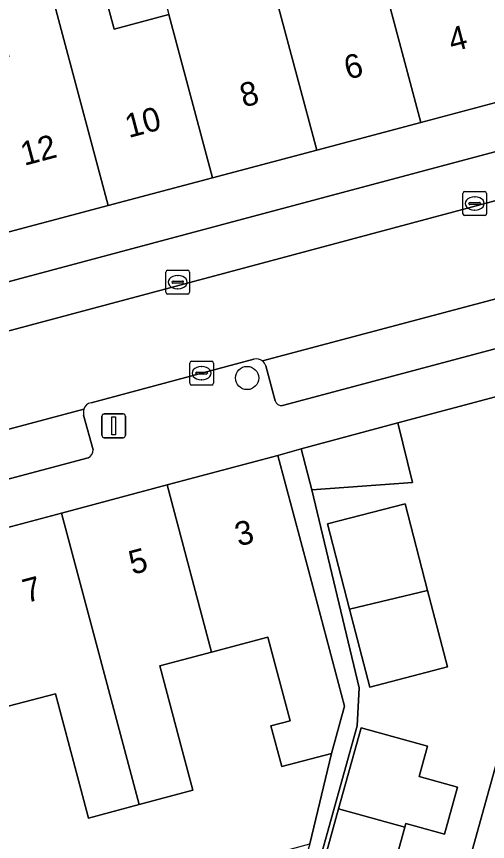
# Model space of a CAD drawing. Extents: x 162542 to 163147, y 380779 to 381521.
# Drawn here: x 163072.46 to 163092.26, y 381118.17 to 381152.86 of the extents above; entities that cross this region are included whole.
import ezdxf

# ---------------------------------------------------------------- set-up
doc = ezdxf.new("R2010")
doc.units = 0
for name, color, linetype in [('IMGEO_Boom', 7, 'Continuous'), ('IMGEO_Erf', 7, 'Continuous'), ('IMGEO_Kolk', 7, 'Continuous'), ('IMGEO_Lichtmast', 7, 'Continuous'), ('IMGEO_Muur', 7, 'Continuous'), ('IMGEO_Pand', 7, 'Continuous'), ('IMGEO_Pand_nummerreeks', 7, 'Continuous'), ('IMGEO_Parkeervlak_open', 7, 'Continuous'), ('IMGEO_Rijbaan_lokaal_open', 7, 'Continuous'), ('IMGEO_Voetpad_open', 7, 'Continuous')]:
    doc.layers.add(name, color=color, linetype=linetype)

msp = doc.modelspace()

# ---------------------------------------------------------------- linework, layer by layer
at = {"layer": 'IMGEO_Boom'}
msp.add_circle((163082.151, 381137.661), 0.489, dxfattribs=at)
at = {"layer": 'IMGEO_Erf'}
for points in [[(163075.333, 381156.928), (163076.562, 381152.336), (163078.861, 381152.951)], [(163091.621, 381117.783), (163093.078, 381123.025), (163094.535, 381128.265), (163095.95, 381133.357), (163096.052, 381133.723), (163097.326, 381138.135), (163088.496, 381135.775), (163089.104, 381133.262), (163084.873, 381132.963), (163086.865, 381124.632), (163086.781, 381123.025), (163084.042, 381113.214)], [(163070.13, 381112.512), (163074.658, 381113.675), (163075.302, 381110.938), (163075.482, 381111.585), (163076.656, 381115.81), (163078.512, 381116.327), (163082.933, 381117.558), (163084.787, 381118.075), (163085.698, 381121.873), (163083.606, 381121.315), (163083.15, 381123.03), (163083.962, 381123.246), (163083.027, 381126.767), (163080.653, 381126.136), (163078.479, 381125.559), (163079.423, 381122.006), (163079.871, 381120.32), (163077.611, 381119.717), (163075.483, 381119.15), (163075.034, 381120.84), (163074.093, 381124.383), (163071.788, 381123.771)]]:
    msp.add_lwpolyline(points, dxfattribs=at)
for points in [[(163085.528, 381131.527), (163088.797, 381132.375), (163089.743, 381128.73), (163090.578, 381125.509), (163087.309, 381124.661), (163086.458, 381127.94)], [(163086.944, 381122.949), (163089.733, 381122.174), (163089.38, 381120.904), (163090.997, 381120.455), (163090.445, 381118.469), (163088.828, 381118.918), (163088.786, 381118.767), (163087.839, 381115.359), (163085.05, 381116.133), (163085.997, 381119.541)]]:
    msp.add_lwpolyline(points, close=True, dxfattribs=at)
at = {"layer": 'IMGEO_Kolk'}
for p, q in [((163091.297, 381145.498), (163092.149, 381145.498)), ((163091.222, 381144.572), (163091.222, 381145.424)), ((163091.71, 381145.278), (163091.735, 381145.278)), ((163092.223, 381145.424), (163092.223, 381144.572)), ((163091.481, 381144.992), (163091.481, 381145.004)), ((163091.919, 381144.955), (163091.521, 381144.955)), ((163091.524, 381145.041), (163091.922, 381145.041)), ((163091.965, 381145.004), (163091.965, 381144.992)), ((163092.149, 381144.498), (163091.297, 381144.498)), ((163091.733, 381144.718), (163091.708, 381144.718)), ((163078.735, 381141.266), (163078.735, 381142.118)), ((163078.81, 381142.192), (163079.662, 381142.192)), ((163079.736, 381142.118), (163079.736, 381141.266)), ((163078.994, 381141.686), (163078.994, 381141.698)), ((163079.037, 381141.735), (163079.435, 381141.735)), ((163079.223, 381141.972), (163079.248, 381141.972)), ((163079.478, 381141.698), (163079.478, 381141.686)), ((163079.432, 381141.649), (163079.034, 381141.649)), ((163079.246, 381141.412), (163079.221, 381141.412)), ((163079.662, 381141.192), (163078.81, 381141.192)), ((163079.738, 381137.439), (163079.738, 381138.291)), ((163079.813, 381138.365), (163080.665, 381138.365)), ((163080.739, 381138.291), (163080.739, 381137.439)), ((163079.997, 381137.859), (163079.997, 381137.871)), ((163080.04, 381137.908), (163080.438, 381137.908)), ((163080.226, 381138.145), (163080.251, 381138.145)), ((163080.481, 381137.871), (163080.481, 381137.859)), ((163080.435, 381137.822), (163080.037, 381137.822)), ((163080.249, 381137.585), (163080.224, 381137.585)), ((163080.665, 381137.365), (163079.813, 381137.365))]:
    msp.add_line(p, q, dxfattribs=at)
for points in [[(163091.297, 381145.498), (163092.149, 381145.498)], [(163091.222, 381144.572), (163091.222, 381145.424)], [(163092.223, 381145.424), (163092.223, 381144.572)], [(163092.149, 381144.498), (163091.297, 381144.498)], [(163078.735, 381141.266), (163078.735, 381142.118)], [(163078.81, 381142.192), (163079.662, 381142.192)], [(163079.736, 381142.118), (163079.736, 381141.266)], [(163079.662, 381141.192), (163078.81, 381141.192)], [(163079.738, 381137.439), (163079.738, 381138.291)], [(163079.813, 381138.365), (163080.665, 381138.365)], [(163080.739, 381138.291), (163080.739, 381137.439)], [(163080.665, 381137.365), (163079.813, 381137.365)]]:
    msp.add_lwpolyline(points, dxfattribs=at)
for centre, radius, start, end in [((163091.299, 381145.422), 0.0765, 91.552, 178.448), ((163091.299, 381145.422), 0.0765, 91.552, 178.448), ((163092.147, 381145.422), 0.0765, 1.552, 88.448), ((163092.147, 381145.422), 0.0765, 1.552, 88.448), ((163091.521, 381145.001), 0.0403, 85.8775, 175.7526), ((163091.518, 381144.991), 0.0366, 178.938, 274.7102), ((163091.922, 381144.998), 0.043, 264.8664, 352.4533), ((163091.926, 381145.003), 0.0386, 1.7309, 96.639), ((163091.299, 381144.574), 0.0765, 181.552, 268.448), ((163091.299, 381144.574), 0.0765, 181.552, 268.448), ((163092.147, 381144.574), 0.0765, 271.552, 358.448), ((163092.147, 381144.574), 0.0765, 271.552, 358.448), ((163078.812, 381142.116), 0.0765, 91.552, 178.448), ((163078.812, 381142.116), 0.0765, 91.552, 178.448), ((163079.66, 381142.116), 0.0765, 1.552, 88.448), ((163079.66, 381142.116), 0.0765, 1.552, 88.448), ((163079.034, 381141.695), 0.0403, 85.8775, 175.7526), ((163079.031, 381141.685), 0.0366, 178.938, 274.7102), ((163079.435, 381141.692), 0.043, 264.8664, 352.4533), ((163079.439, 381141.697), 0.0386, 1.7309, 96.639), ((163078.812, 381141.268), 0.0765, 181.552, 268.448), ((163078.812, 381141.268), 0.0765, 181.552, 268.448), ((163079.66, 381141.268), 0.0765, 271.552, 358.448), ((163079.66, 381141.268), 0.0765, 271.552, 358.448), ((163079.815, 381138.289), 0.0765, 91.552, 178.448), ((163079.815, 381138.289), 0.0765, 91.552, 178.448), ((163080.663, 381138.289), 0.0765, 1.552, 88.448), ((163080.663, 381138.289), 0.0765, 1.552, 88.448), ((163080.037, 381137.868), 0.0403, 85.8775, 175.7526), ((163080.034, 381137.858), 0.0366, 178.938, 274.7102), ((163080.438, 381137.865), 0.043, 264.8664, 352.4533), ((163080.442, 381137.87), 0.0386, 1.7309, 96.639), ((163079.815, 381137.441), 0.0765, 181.552, 268.448), ((163079.815, 381137.441), 0.0765, 181.552, 268.448), ((163080.663, 381137.441), 0.0765, 271.552, 358.448), ((163080.663, 381137.441), 0.0765, 271.552, 358.448)]:
    msp.add_arc(centre, radius, start, end, dxfattribs=at)
for centre, major_axis, ratio, start_param, end_param in [((163091.709, 381144.998), (-0.387, 0.002), 0.722429, 4.712389, 7.853982), ((163091.734, 381144.998), (-0.39, 0.002), 0.717154, 1.570796, 4.712389), ((163079.222, 381141.692), (-0.387, 0.002), 0.722429, 4.712389, 7.853982), ((163079.247, 381141.692), (-0.39, 0.002), 0.717154, 1.570796, 4.712389), ((163080.225, 381137.865), (-0.387, 0.002), 0.722429, 4.712389, 7.853982), ((163080.25, 381137.865), (-0.39, 0.002), 0.717154, 1.570796, 4.712389)]:
    msp.add_ellipse(centre, major_axis=major_axis, ratio=ratio, start_param=start_param, end_param=end_param, dxfattribs=at)
at = {"layer": 'IMGEO_Lichtmast'}
for p, q in [((163076.148, 381136.15), (163076.938, 381136.15)), ((163076.938, 381136.15), (163076.148, 381136.15)), ((163076.048, 381135.25), (163076.048, 381136.05)), ((163076.048, 381136.05), (163076.048, 381135.25)), ((163077.038, 381136.05), (163077.038, 381135.25)), ((163077.038, 381135.25), (163077.038, 381136.05)), ((163076.938, 381135.15), (163076.148, 381135.15)), ((163076.148, 381135.15), (163076.938, 381135.15))]:
    msp.add_line(p, q, dxfattribs=at)
msp.add_lwpolyline([(163076.468, 381136.025), (163076.618, 381136.025), (163076.618, 381135.275), (163076.468, 381135.275), (163076.468, 381136.025)], dxfattribs=at)
for centre, start, end in [((163076.148, 381136.05), 90, 180), ((163076.148, 381136.05), 90, 180), ((163076.938, 381136.05), 0, 90), ((163076.938, 381136.05), 360, 90), ((163076.148, 381135.25), 180, 270), ((163076.148, 381135.25), 180, 270), ((163076.938, 381135.25), 270, 0), ((163076.938, 381135.25), 270, 0)]:
    msp.add_arc(centre, 0.1, start, end, dxfattribs=at)
at = {"layer": 'IMGEO_Muur'}
msp.add_lwpolyline([(163088.496, 381135.775), (163097.326, 381138.135)], dxfattribs=at)
at = {"layer": 'IMGEO_Pand'}
for points in [[(163089.463, 381148.412), (163093.876, 381149.586), (163092.59, 381154.418), (163091.069, 381160.102), (163090.576, 381161.943), (163088.32, 381161.342), (163088.813, 381159.499), (163089.781, 381155.88), (163087.62, 381155.302)], [(163085.081, 381147.245), (163089.463, 381148.412), (163087.62, 381155.302), (163085.478, 381154.729), (163084.517, 381158.321), (163084.015, 381160.196), (163081.776, 381159.6)], [(163081.776, 381159.6), (163079.531, 381159.002), (163079.768, 381158.114), (163077.633, 381157.543), (163078.861, 381152.951), (163080.698, 381146.079), (163085.081, 381147.245)], [(163078.861, 381152.951), (163076.562, 381152.336), (163075.333, 381156.928), (163075.094, 381157.821), (163073.011, 381157.266), (163076.315, 381144.912), (163080.698, 381146.079)], [(163073.011, 381157.266), (163070.667, 381156.642), (163071.159, 381154.804), (163072.129, 381151.178), (163070.09, 381150.632), (163071.932, 381143.746), (163076.315, 381144.912)], [(163088.496, 381135.775), (163084.423, 381134.688), (163084.873, 381132.963), (163089.104, 381133.262)], [(163078.785, 381133.164), (163080.653, 381126.136), (163083.027, 381126.767), (163083.962, 381123.246), (163083.15, 381123.03), (163083.606, 381121.315), (163085.698, 381121.873), (163086.249, 381123.854), (163084.735, 381129.575), (163083.447, 381134.406)], [(163074.352, 381131.982), (163077.611, 381119.717), (163079.871, 381120.32), (163079.423, 381122.006), (163078.479, 381125.559), (163080.653, 381126.136), (163078.785, 381133.164)], [(163086.458, 381127.94), (163089.743, 381128.73), (163088.797, 381132.375), (163085.528, 381131.527)], [(163074.352, 381131.982), (163069.92, 381130.801), (163071.788, 381123.771), (163074.093, 381124.383), (163075.034, 381120.84), (163075.483, 381119.15), (163077.611, 381119.717)], [(163086.458, 381127.94), (163087.309, 381124.661), (163090.578, 381125.509), (163089.743, 381128.73)], [(163085.997, 381119.541), (163088.786, 381118.767), (163088.828, 381118.918), (163090.445, 381118.469), (163090.997, 381120.455), (163089.38, 381120.904), (163089.733, 381122.174), (163086.944, 381122.949)], [(163101.024, 381120.816), (163093.078, 381123.025), (163091.621, 381117.783), (163099.569, 381115.575)], [(163088.786, 381118.767), (163085.997, 381119.541), (163085.05, 381116.133), (163087.839, 381115.359)]]:
    msp.add_lwpolyline(points, close=True, dxfattribs=at)
at = {"layer": 'IMGEO_Parkeervlak_open'}
for points in [[(163110.214, 381151.889), (163080.958, 381144.08), (163048.177, 381135.311)], [(163048.005, 381133.196), (163081.377, 381142.115), (163111.367, 381150.145)], [(163106.123, 381144.586), (163082.793, 381138.377)], [(163083.64, 381136.504), (163105.978, 381142.468)], [(163082.934, 381138.17), (163083.331, 381136.702)], [(163075.288, 381136.345), (163033.724, 381125.26)], [(163075.678, 381134.64), (163075.278, 381136.093)], [(163034.763, 381123.468), (163075.471, 381134.299)]]:
    msp.add_lwpolyline(points, dxfattribs=at)
for centre, radius, start, end in [((163082.562, 381138.068), 0.385, 15.2907, 53.2315), ((163083.604, 381136.787), 0.286, 197.3861, 277.3123), ((163076.382, 381136.175), 1.107, 171.1892, 184.2659), ((163075.299, 381134.637), 0.379, 296.9871, 0.4942)]:
    msp.add_arc(centre, radius, start, end, dxfattribs=at)
at = {"layer": 'IMGEO_Rijbaan_lokaal_open'}
for points in [[(163119.067, 381151.283), (163118.242, 381151.494), (163117.487, 381151.634), (163116.736, 381151.578), (163111.367, 381150.145), (163081.377, 381142.115), (163048.005, 381133.196), (163045.607, 381132.54), (163032.672, 381129.087), (163033.724, 381125.26), (163075.288, 381136.345)], [(163082.793, 381138.377), (163106.123, 381144.586), (163108.021, 381145.124), (163108.775, 381145.301), (163109.102, 381145.367), (163109.535, 381145.455)], [(163075.591, 381136.615), (163082.441, 381138.453)]]:
    msp.add_lwpolyline(points, dxfattribs=at)
for centre, radius, start, end in [((163082.534, 381138.029), 0.434, 53.3269, 102.3058), ((163075.637, 381136.258), 0.36, 97.3736, 166.0341)]:
    msp.add_arc(centre, radius, start, end, dxfattribs=at)
at = {"layer": 'IMGEO_Voetpad_open'}
for points in [[(163110.193, 381153.917), (163096.544, 381150.299), (163094.842, 381149.844), (163093.876, 381149.586), (163089.463, 381148.412), (163085.081, 381147.245), (163080.698, 381146.079), (163076.315, 381144.912), (163071.932, 381143.746), (163067.55, 381142.579), (163063.168, 381141.413), (163058.784, 381140.246), (163054.402, 381139.08), (163050.02, 381137.914), (163045.636, 381136.747), (163041.254, 381135.58), (163036.872, 381134.414), (163036.672, 381134.361), (163036.402, 381135.376), (163032.218, 381134.261), (163027.836, 381133.094)], [(163048.177, 381135.311), (163080.958, 381144.08), (163110.214, 381151.889)], [(163105.978, 381142.468), (163083.64, 381136.504)], [(163082.441, 381138.453), (163075.591, 381136.615)], [(163026.999, 381119.362), (163029.891, 381120.133), (163034.458, 381121.35), (163038.891, 381122.532), (163043.323, 381123.713), (163047.756, 381124.894), (163052.189, 381126.075), (163056.621, 381127.257), (163061.054, 381128.438), (163065.487, 381129.619), (163069.92, 381130.801), (163074.352, 381131.982), (163078.785, 381133.164), (163083.447, 381134.406), (163084.423, 381134.688), (163088.496, 381135.775), (163097.326, 381138.135)], [(163083.331, 381136.702), (163082.934, 381138.17)], [(163075.278, 381136.093), (163075.678, 381134.64)], [(163067.05, 381101.051), (163077.216, 381103.592), (163077.615, 381105.02), (163079.67, 381111.919), (163080.245, 381112.211), (163084.042, 381113.214), (163086.781, 381123.025), (163086.865, 381124.632), (163084.873, 381132.963), (163084.423, 381134.688), (163083.447, 381134.406), (163084.735, 381129.575), (163086.249, 381123.854), (163085.698, 381121.873), (163084.787, 381118.075), (163083.734, 381114.543), (163079.318, 381113.292), (163079.044, 381113.224), (163076.714, 381105.235), (163076.507, 381104.562), (163072.237, 381103.556)], [(163075.471, 381134.299), (163034.763, 381123.468)]]:
    msp.add_lwpolyline(points, dxfattribs=at)
for centre, radius, start, end in [((163082.534, 381138.029), 0.434, 53.3269, 102.3058), ((163082.562, 381138.068), 0.385, 15.2907, 53.2315), ((163075.637, 381136.258), 0.36, 97.3736, 166.0341), ((163083.604, 381136.787), 0.286, 197.3861, 277.3123), ((163076.382, 381136.175), 1.107, 171.1892, 184.2659), ((163075.299, 381134.637), 0.379, 296.9871, 0.4942)]:
    msp.add_arc(centre, radius, start, end, dxfattribs=at)

# ---------------------------------------------------------------- texts
at = {"layer": 'IMGEO_Pand_nummerreeks'}
for s, rotation, p in [('4', 14.9039, (163090.77, 381151.367)), ('6', 14.9039, (163086.385, 381150.2)), ('8', 14.9026, (163082.004, 381149.034)), ('10', 14.9026, (163077.173, 381147.749)), ('12', 14.9039, (163072.782, 381146.58)), ('3', 14.9228, (163081.794, 381130.57)), ('5', 14.9228, (163077.331, 381129.381)), ('7', 14.9228, (163072.868, 381128.191))]:
    msp.add_text(s, height=1, rotation=rotation, dxfattribs=at).set_placement(p)

doc.saveas('drawing.dxf')
